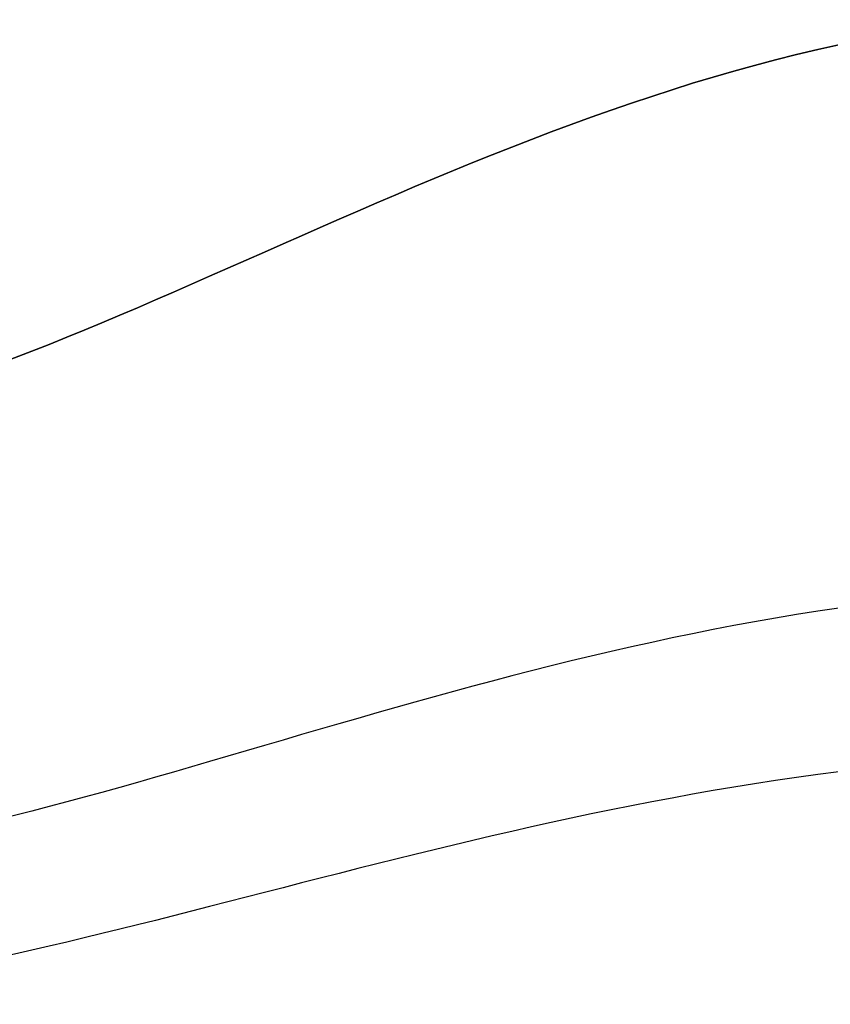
# Model space of a CAD drawing. Header units: millimetres. Extents: x -715 to 710, y 0 to 720.
# Tile 637 of 656: x 1.28 to 4.13, y 371.51 to 374.98. Entities that reach past the tile are written whole.
import ezdxf

# ---------------------------------------------------------------- set-up
doc = ezdxf.new("R2010")
doc.units = ezdxf.units.MM
doc.header["$MEASUREMENT"] = 0
doc.layers.add('IGES LEVEL 40', color=7, linetype='Continuous')

msp = doc.modelspace()

# ---------------------------------------------------------------- linework, layer by layer
at = {"layer": 'IGES LEVEL 40'}
for points in [[(-4.69, 374.9756, -332.9578), (-3.015, 374.7873, -332.6316), (-1.0612, 373.4419, -330.3013), (1.3653, 373.5436, -330.4775), (3.0403, 374.7946, -332.6443), (4.6977, 374.9767, -332.9596)], [(-4.69, 374.9756, 332.9578), (-3.015, 374.7873, 332.6316), (-1.0612, 373.4419, 330.3013), (1.3653, 373.5436, 330.4775), (3.0403, 374.7946, 332.6443), (4.6977, 374.9767, 332.9596)]]:
    msp.add_open_spline(points, degree=3, knots=[0.0234374, 0.0234374, 0.0234374, 0.0234374, 0.4049989, 0.5049989, 0.9719008, 0.9719008, 0.9719008, 0.9719008], dxfattribs=at)
at = {"layer": 'IGES LEVEL 40', "color": 253}
for points, knots in [([(4.6977, 374.9767, -332.9596), (3.0403, 374.7946, -332.6443), (1.3653, 373.5436, -330.4775), (-1.0612, 373.4419, -330.3013), (-3.015, 374.7873, -332.6316), (-4.69, 374.9756, -332.9578)], [0.0234374, 0.0234374, 0.0234374, 0.0234374, 0.4903392, 0.5903392, 0.9719008, 0.9719008, 0.9719008, 0.9719008]), ([(-4.69, 374.9756, -332.9578), (-3.015, 374.7873, -332.6316), (-1.0612, 373.4419, -330.3013), (1.3653, 373.5436, -330.4775), (3.0403, 374.7946, -332.6443), (4.6977, 374.9767, -332.9596)], [1, 1, 1, 1, 1.3815615, 1.4815615, 1.9484634, 1.9484634, 1.9484634, 1.9484634]), ([(4.6977, 374.9767, 332.9596), (3.0403, 374.7946, 332.6443), (1.3653, 373.5436, 330.4775), (-1.0612, 373.4419, 330.3013), (-3.015, 374.7873, 332.6316), (-4.69, 374.9756, 332.9578)], [2.9484634, 2.9484634, 2.9484634, 2.9484634, 3.4153652, 3.5153652, 3.8969267, 3.8969267, 3.8969267, 3.8969267]), ([(-4.69, 374.9756, 332.9578), (-3.015, 374.7873, 332.6316), (-1.0612, 373.4419, 330.3013), (1.3653, 373.5436, 330.4775), (3.0403, 374.7946, 332.6443), (4.6977, 374.9767, 332.9596)], [1.9719008, 1.9719008, 1.9719008, 1.9719008, 2.3534623, 2.4534623, 2.9203641, 2.9203641, 2.9203641, 2.9203641]), ([(4.6976, 372.9639, 333.8731), (3.0402, 372.8432, 333.5294), (1.3653, 372.0147, 331.1687), (-1.0612, 371.9473, 330.9768), (-3.015, 372.8384, 333.5156), (-4.69, 372.9632, 333.8711)], [0.011245, 0.011245, 0.011245, 0.011245, 0.1980007, 0.2380008, 0.3906258, 0.3906258, 0.3906258, 0.3906258]), ([(4.6977, 372.3809, -334.0638), (3.0403, 372.2749, -333.7154), (1.3653, 371.5467, -331.3217), (-1.0611, 371.4875, -331.1271), (-3.0149, 372.2706, -333.7012), (-4.6898, 372.3803, -334.0617)], [0.0112397, 0.0112397, 0.0112397, 0.0112397, 0.1980007, 0.2380008, 0.3906216, 0.3906216, 0.3906216, 0.3906216])]:
    msp.add_open_spline(points, degree=3, knots=knots, dxfattribs=at)

doc.saveas('drawing.dxf')
